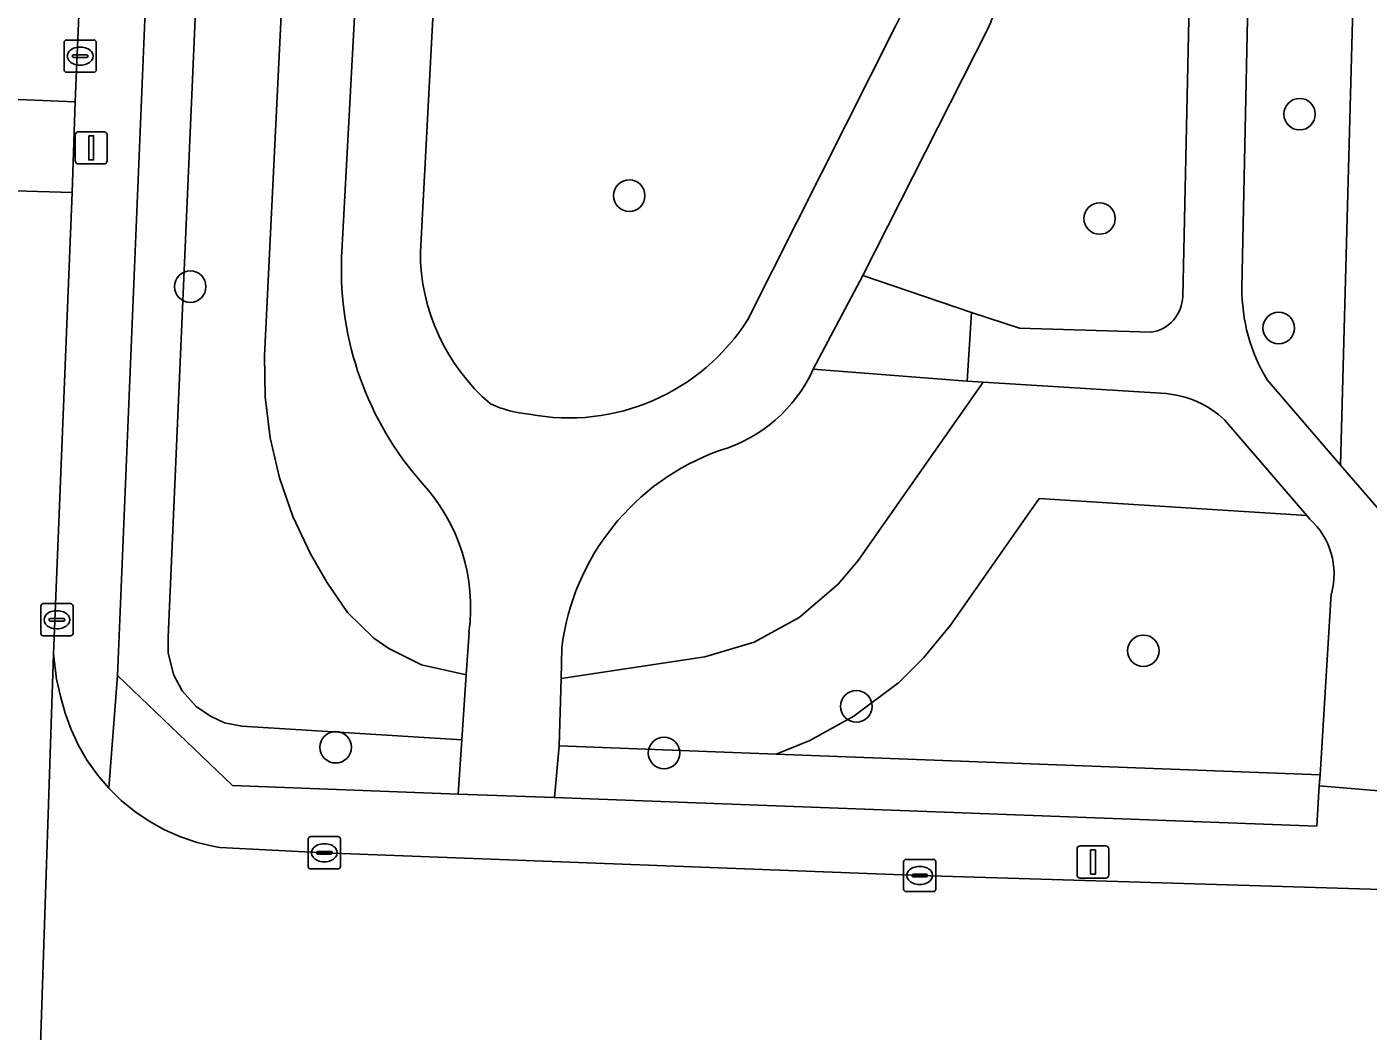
# Model space of a CAD drawing. Extents: x 161354 to 162026, y 386504 to 387460.
# Drawn here: x 161450.3 to 161491.98, y 386653.58 to 386684.77 of the extents above; entities that cross this region are included whole.
import ezdxf

# ---------------------------------------------------------------- set-up
doc = ezdxf.new("R2010")
doc.units = 0
for name, color, linetype in [('IMGEO_Boom', 7, 'Continuous'), ('IMGEO_Groenvoorziening', 7, 'Continuous'), ('IMGEO_Kolk', 7, 'Continuous'), ('IMGEO_Lichtmast', 7, 'Continuous'), ('IMGEO_Rijbaan_lokaal_open', 7, 'Continuous'), ('IMGEO_Voetpad_gesloten', 7, 'Continuous'), ('IMGEO_Voetpad_halfverhard', 7, 'Continuous'), ('IMGEO_Voetpad_open', 7, 'Continuous')]:
    doc.layers.add(name, color=color, linetype=linetype)

msp = doc.modelspace()

# ---------------------------------------------------------------- linework, layer by layer
at = {"layer": 'IMGEO_Boom'}
for centre in [(161489.844, 386682.054), (161469.018, 386679.522), (161483.63, 386678.813), (161455.378, 386676.699), (161489.197, 386675.413), (161484.989, 386665.388), (161476.074, 386663.662), (161459.897, 386662.393), (161470.1, 386662.213)]:
    msp.add_circle(centre, 0.489, dxfattribs=at)
at = {"layer": 'IMGEO_Groenvoorziening'}
for points in [[(161463.812, 386662.621), (161456.978, 386663.047), (161456.44, 386663.147), (161456.005, 386663.355), (161455.561, 386663.662), (161455.126, 386664.146), (161454.859, 386664.651), (161454.691, 386665.323), (161454.696, 386665.807), (161456.652, 386710.665), (161455.069, 386710.767), (161454.094, 386687.984), (161453.117, 386664.619), (161456.697, 386661.203), (161463.698, 386660.941)], [(161493.381, 386680.887), (161493.853, 386698.447), (161491.851, 386698.398), (161491.119, 386671.153), (161493.059, 386668.902)], [(161490.458, 386661.192), (161490.48, 386661.539), (161473.584, 386662.18), (161466.836, 386662.435), (161466.691, 386660.83), (161490.38, 386659.946)]]:
    msp.add_lwpolyline(points, close=True, dxfattribs=at)
for points in [[(161456.652, 386710.665), (161454.696, 386665.807), (161454.691, 386665.323), (161454.859, 386664.651), (161455.126, 386664.146), (161455.561, 386663.662), (161456.005, 386663.355), (161456.44, 386663.147), (161456.978, 386663.047), (161463.812, 386662.621), (161463.95, 386664.646), (161462.567, 386664.956), (161461.545, 386665.457), (161461.078, 386665.785), (161460.26, 386666.578), (161459.625, 386667.524), (161459.111, 386668.399), (161458.57, 386669.555), (161458.153, 386670.762), (161457.864, 386672.006), (161457.707, 386673.273), (161457.683, 386674.549), (161458.791, 386697.203)], [(161488.837, 386673.801), (161491.119, 386671.153), (161491.851, 386698.398)], [(161460.081, 386677.59), (161461.155, 386697.568)], [(161458.791, 386697.203), (161457.683, 386674.549), (161457.707, 386673.273), (161457.864, 386672.006), (161458.153, 386670.762), (161458.57, 386669.555), (161459.111, 386668.399), (161459.625, 386667.524), (161460.26, 386666.578), (161461.078, 386665.785), (161461.545, 386665.457), (161462.567, 386664.956), (161463.95, 386664.646), (161464.04, 386665.967)], [(161463.505, 386696.234), (161462.528, 386677.782)], [(161488.361, 386691.416), (161488.055, 386676.66)], [(161486.213, 386676.396), (161486.532, 386690.746)], [(161472.704, 386675.681), (161477.283, 386684.766)], [(161480.162, 386684.702), (161476.272, 386677.046), (161479.656, 386675.896), (161481.146, 386675.413), (161485.234, 386675.28)], [(161480.017, 386673.734), (161479.521, 386673.766), (161474.737, 386674.131)], [(161485.7, 386673.374), (161480.017, 386673.734), (161476.131, 386668.196), (161475.513, 386667.457), (161474.298, 386666.42), (161472.895, 386665.659), (161471.364, 386665.206), (161466.899, 386664.524), (161466.836, 386662.435), (161473.584, 386662.18), (161474.631, 386662.606), (161475.995, 386663.363), (161477.39, 386664.402), (161478.168, 386665.178), (161478.996, 386666.186), (161481.754, 386670.117)], [(161466.922, 386665.479), (161466.899, 386664.524), (161471.364, 386665.206), (161472.895, 386665.659), (161474.298, 386666.42), (161475.513, 386667.457), (161476.131, 386668.196), (161480.017, 386673.734)], [(161481.754, 386670.117), (161490.068, 386669.59), (161487.514, 386672.559)], [(161490.162, 386669.481), (161490.068, 386669.59), (161481.754, 386670.117), (161478.996, 386666.186), (161478.168, 386665.178), (161477.39, 386664.402), (161475.995, 386663.363), (161474.631, 386662.606), (161473.584, 386662.18), (161490.48, 386661.539), (161490.831, 386667.156)]]:
    msp.add_lwpolyline(points, dxfattribs=at)
for centre, radius, start, end in [((161474.444, 386687.266), 6.267, 335.8503, 39.4033), ((161472.722, 386687.223), 5.181, 331.6887, 23.8587), ((161468.738, 386677.782), 6.21, 180.0034, 229.4884), ((161470.077, 386677.223), 10.003, 177.8947, 221.4182), ((161493.48, 386676.608), 5.426, 179.4458, 211.1493), ((161485.057, 386676.423), 1.157, 278.8172, 358.6657), ((161467.146, 386679.197), 6.577, 259.1851, 327.6836), ((161470.515, 386676.059), 4.641, 286.3433, 335.4585), ((161485.431, 386670.349), 3.037, 46.6957, 84.9172), ((161466.194, 386676.201), 3.476, 244.6214, 265.3505), ((161474.344, 386664.565), 7.478, 109.7199, 172.981), ((161458.387, 386666.733), 5.704, 352.2859, 42.7511), ((161488.598, 386667.772), 2.317, 344.5791, 47.5264)]:
    msp.add_arc(centre, radius, start, end, dxfattribs=at)
at = {"layer": 'IMGEO_Kolk'}
for p, q in [((161451.459, 386683.431), (161451.459, 386684.283)), ((161451.534, 386684.357), (161452.386, 386684.357)), ((161451.947, 386684.137), (161451.972, 386684.137)), ((161452.46, 386684.283), (161452.46, 386683.431)), ((161451.718, 386683.851), (161451.718, 386683.863)), ((161452.156, 386683.814), (161451.758, 386683.814)), ((161451.761, 386683.9), (161452.159, 386683.9)), ((161452.202, 386683.863), (161452.202, 386683.851)), ((161452.386, 386683.357), (161451.534, 386683.357)), ((161451.97, 386683.577), (161451.945, 386683.577)), ((161450.736, 386665.927), (161450.736, 386666.779)), ((161450.811, 386666.853), (161451.663, 386666.853)), ((161451.224, 386666.633), (161451.249, 386666.633)), ((161451.737, 386666.779), (161451.737, 386665.927)), ((161450.995, 386666.347), (161450.995, 386666.359)), ((161451.433, 386666.31), (161451.035, 386666.31)), ((161451.038, 386666.396), (161451.436, 386666.396)), ((161451.479, 386666.359), (161451.479, 386666.347)), ((161451.663, 386665.853), (161450.811, 386665.853)), ((161451.247, 386666.073), (161451.222, 386666.073)), ((161459.045, 386658.69), (161459.045, 386659.542)), ((161459.12, 386659.616), (161459.972, 386659.616)), ((161460.046, 386659.542), (161460.046, 386658.69)), ((161459.304, 386659.11), (161459.304, 386659.122)), ((161459.742, 386659.073), (161459.344, 386659.073)), ((161459.347, 386659.159), (161459.745, 386659.159)), ((161459.533, 386659.396), (161459.558, 386659.396)), ((161459.788, 386659.122), (161459.788, 386659.11)), ((161459.972, 386658.616), (161459.12, 386658.616)), ((161459.556, 386658.836), (161459.531, 386658.836)), ((161477.543, 386657.986), (161477.543, 386658.838)), ((161477.618, 386658.912), (161478.47, 386658.912)), ((161478.031, 386658.692), (161478.056, 386658.692)), ((161478.544, 386658.838), (161478.544, 386657.986)), ((161477.802, 386658.406), (161477.802, 386658.418)), ((161478.24, 386658.369), (161477.842, 386658.369)), ((161477.845, 386658.455), (161478.243, 386658.455)), ((161478.286, 386658.418), (161478.286, 386658.406)), ((161478.47, 386657.912), (161477.618, 386657.912)), ((161478.054, 386658.132), (161478.029, 386658.132))]:
    msp.add_line(p, q, dxfattribs=at)
for points in [[(161451.459, 386683.431), (161451.459, 386684.283)], [(161451.534, 386684.357), (161452.386, 386684.357)], [(161452.46, 386684.283), (161452.46, 386683.431)], [(161452.386, 386683.357), (161451.534, 386683.357)], [(161450.736, 386665.927), (161450.736, 386666.779)], [(161450.811, 386666.853), (161451.663, 386666.853)], [(161451.737, 386666.779), (161451.737, 386665.927)], [(161451.663, 386665.853), (161450.811, 386665.853)], [(161459.045, 386658.69), (161459.045, 386659.542)], [(161459.12, 386659.616), (161459.972, 386659.616)], [(161460.046, 386659.542), (161460.046, 386658.69)], [(161459.972, 386658.616), (161459.12, 386658.616)], [(161477.543, 386657.986), (161477.543, 386658.838)], [(161477.618, 386658.912), (161478.47, 386658.912)], [(161478.544, 386658.838), (161478.544, 386657.986)], [(161478.47, 386657.912), (161477.618, 386657.912)]]:
    msp.add_lwpolyline(points, dxfattribs=at)
for centre, radius, start, end in [((161451.536, 386684.281), 0.0765, 91.552, 178.448), ((161451.536, 386684.281), 0.0765, 91.552, 178.448), ((161452.384, 386684.281), 0.0765, 1.552, 88.448), ((161452.384, 386684.281), 0.0765, 1.552, 88.448), ((161451.758, 386683.86), 0.0403, 85.8775, 175.7526), ((161451.755, 386683.85), 0.0366, 178.938, 274.7102), ((161452.159, 386683.857), 0.043, 264.8664, 352.4533), ((161452.163, 386683.862), 0.0386, 1.7309, 96.639), ((161451.536, 386683.433), 0.0765, 181.552, 268.448), ((161451.536, 386683.433), 0.0765, 181.552, 268.448), ((161452.384, 386683.433), 0.0765, 271.552, 358.448), ((161452.384, 386683.433), 0.0765, 271.552, 358.448), ((161450.813, 386666.777), 0.0765, 91.552, 178.448), ((161450.813, 386666.777), 0.0765, 91.552, 178.448), ((161451.661, 386666.777), 0.0765, 1.552, 88.448), ((161451.661, 386666.777), 0.0765, 1.552, 88.448), ((161451.035, 386666.356), 0.0403, 85.8775, 175.7526), ((161451.032, 386666.346), 0.0366, 178.938, 274.7102), ((161451.436, 386666.353), 0.043, 264.8664, 352.4533), ((161451.44, 386666.358), 0.0386, 1.7309, 96.639), ((161450.813, 386665.929), 0.0765, 181.552, 268.448), ((161450.813, 386665.929), 0.0765, 181.552, 268.448), ((161451.661, 386665.929), 0.0765, 271.552, 358.448), ((161451.661, 386665.929), 0.0765, 271.552, 358.448), ((161459.122, 386659.54), 0.0765, 91.552, 178.448), ((161459.122, 386659.54), 0.0765, 91.552, 178.448), ((161459.97, 386659.54), 0.0765, 1.552, 88.448), ((161459.97, 386659.54), 0.0765, 1.552, 88.448), ((161459.344, 386659.119), 0.0403, 85.8775, 175.7526), ((161459.341, 386659.109), 0.0366, 178.938, 274.7102), ((161459.745, 386659.116), 0.043, 264.8664, 352.4533), ((161459.749, 386659.121), 0.0386, 1.7309, 96.639), ((161459.122, 386658.692), 0.0765, 181.552, 268.448), ((161459.122, 386658.692), 0.0765, 181.552, 268.448), ((161459.97, 386658.692), 0.0765, 271.552, 358.448), ((161459.97, 386658.692), 0.0765, 271.552, 358.448), ((161477.62, 386658.836), 0.0765, 91.552, 178.448), ((161477.62, 386658.836), 0.0765, 91.552, 178.448), ((161478.468, 386658.836), 0.0765, 1.552, 88.448), ((161478.468, 386658.836), 0.0765, 1.552, 88.448), ((161477.842, 386658.415), 0.0403, 85.8775, 175.7526), ((161477.839, 386658.405), 0.0366, 178.938, 274.7102), ((161478.243, 386658.412), 0.043, 264.8664, 352.4533), ((161478.247, 386658.417), 0.0386, 1.7309, 96.639), ((161477.62, 386657.988), 0.0765, 181.552, 268.448), ((161477.62, 386657.988), 0.0765, 181.552, 268.448), ((161478.468, 386657.988), 0.0765, 271.552, 358.448), ((161478.468, 386657.988), 0.0765, 271.552, 358.448)]:
    msp.add_arc(centre, radius, start, end, dxfattribs=at)
for centre, major_axis, ratio, start_param, end_param in [((161451.946, 386683.857), (-0.387, 0.002), 0.722429, 4.712389, 7.853982), ((161451.971, 386683.857), (-0.39, 0.002), 0.717154, 1.570796, 4.712389), ((161451.223, 386666.353), (-0.387, 0.002), 0.722429, 4.712389, 7.853982), ((161451.248, 386666.353), (-0.39, 0.002), 0.717154, 1.570796, 4.712389), ((161459.532, 386659.116), (-0.387, 0.002), 0.722429, 4.712389, 7.853982), ((161459.557, 386659.116), (-0.39, 0.002), 0.717154, 1.570796, 4.712389), ((161478.03, 386658.412), (-0.387, 0.002), 0.722429, 4.712389, 7.853982), ((161478.055, 386658.412), (-0.39, 0.002), 0.717154, 1.570796, 4.712389)]:
    msp.add_ellipse(centre, major_axis=major_axis, ratio=ratio, start_param=start_param, end_param=end_param, dxfattribs=at)
at = {"layer": 'IMGEO_Lichtmast'}
for p, q in [((161451.806, 386680.608), (161451.806, 386681.408)), ((161451.806, 386681.408), (161451.806, 386680.608)), ((161451.906, 386681.508), (161452.696, 386681.508)), ((161452.696, 386681.508), (161451.906, 386681.508)), ((161452.796, 386681.408), (161452.796, 386680.608)), ((161452.796, 386680.608), (161452.796, 386681.408)), ((161452.696, 386680.508), (161451.906, 386680.508)), ((161451.906, 386680.508), (161452.696, 386680.508)), ((161482.931, 386658.427), (161482.931, 386659.227)), ((161482.931, 386659.227), (161482.931, 386658.427)), ((161483.031, 386659.327), (161483.821, 386659.327)), ((161483.821, 386659.327), (161483.031, 386659.327)), ((161483.921, 386659.227), (161483.921, 386658.427)), ((161483.921, 386658.427), (161483.921, 386659.227)), ((161483.821, 386658.327), (161483.031, 386658.327)), ((161483.031, 386658.327), (161483.821, 386658.327))]:
    msp.add_line(p, q, dxfattribs=at)
for points in [[(161452.226, 386681.383), (161452.376, 386681.383), (161452.376, 386680.633), (161452.226, 386680.633), (161452.226, 386681.383)], [(161483.351, 386659.202), (161483.501, 386659.202), (161483.501, 386658.452), (161483.351, 386658.452), (161483.351, 386659.202)]]:
    msp.add_lwpolyline(points, dxfattribs=at)
for centre, start, end in [((161451.906, 386681.408), 90, 180), ((161451.906, 386681.408), 90, 180), ((161452.696, 386681.408), 0, 90), ((161452.696, 386681.408), 360, 90), ((161451.906, 386680.608), 180, 270), ((161451.906, 386680.608), 180, 270), ((161452.696, 386680.608), 270, 0), ((161452.696, 386680.608), 270, 0), ((161483.031, 386659.227), 90, 180), ((161483.031, 386659.227), 90, 180), ((161483.821, 386659.227), 0, 90), ((161483.821, 386659.227), 360, 90), ((161483.031, 386658.427), 180, 270), ((161483.031, 386658.427), 180, 270), ((161483.821, 386658.427), 270, 0), ((161483.821, 386658.427), 270, 0)]:
    msp.add_arc(centre, 0.1, start, end, dxfattribs=at)
at = {"layer": 'IMGEO_Rijbaan_lokaal_open'}
for points in [[(161450.094, 386812.939), (161449.685, 386804.169), (161449.505, 386798.966), (161449.271, 386792.965), (161449.164, 386789.722), (161448.49, 386772.488), (161448.343, 386768.709), (161447.891, 386757.154), (161447.745, 386752.965), (161447.642, 386750), (161447.533, 386746.883), (161447.104, 386740.028), (161445.57, 386702.409), (161444.737, 386682.723), (161451.804, 386682.432), (161452.536, 386699.819), (161454.613, 386749.99), (161455.644, 386778.834)], [(161478.044, 386658.412), (161459.546, 386659.116), (161456.302, 386659.276), (161456.124, 386659.308), (161455.595, 386659.436), (161455.08, 386659.611), (161454.583, 386659.831), (161454.107, 386660.095), (161453.657, 386660.4), (161453.236, 386660.744), (161452.848, 386661.125), (161452.495, 386661.538), (161452.18, 386661.982), (161451.906, 386662.451), (161451.675, 386662.944), (161451.489, 386663.455), (161451.35, 386663.98), (161451.22, 386664.508), (161451.129, 386665.294), (161450.51, 386646.622)], [(161456.857, 386652.282), (161494.191, 386650.974), (161494.439, 386657.918), (161478.044, 386658.412)]]:
    msp.add_lwpolyline(points, dxfattribs=at)
for points in [[(161451.804, 386682.432), (161444.737, 386682.723), (161444.618, 386679.833), (161451.714, 386679.618)], [(161451.129, 386665.294), (161451.714, 386679.618), (161444.618, 386679.833), (161443.358, 386644.313), (161442.98, 386635.811), (161442.881, 386634.986), (161449.943, 386634.664), (161450.51, 386646.622)]]:
    msp.add_lwpolyline(points, close=True, dxfattribs=at)
at = {"layer": 'IMGEO_Voetpad_gesloten'}
for points in [[(161461.155, 386697.568), (161460.081, 386677.59)], [(161462.528, 386677.782), (161463.505, 386696.234)], [(161477.283, 386684.766), (161472.704, 386675.681)], [(161474.737, 386674.131), (161476.272, 386677.046), (161480.162, 386684.702)], [(161464.04, 386665.967), (161463.95, 386664.646), (161463.812, 386662.621), (161463.698, 386660.941), (161466.691, 386660.83), (161466.836, 386662.435), (161466.899, 386664.524), (161466.922, 386665.479)]]:
    msp.add_lwpolyline(points, dxfattribs=at)
for centre, radius, start, end in [((161474.444, 386687.266), 6.267, 335.8503, 39.4033), ((161472.722, 386687.223), 5.181, 331.6887, 23.8587), ((161468.738, 386677.782), 6.21, 180.0034, 229.4884), ((161470.077, 386677.223), 10.003, 177.8947, 221.4182), ((161467.146, 386679.197), 6.577, 259.1851, 327.6836), ((161470.515, 386676.059), 4.641, 286.3433, 335.4585), ((161466.194, 386676.201), 3.476, 244.6214, 265.3505), ((161474.344, 386664.565), 7.478, 109.7199, 172.981), ((161458.387, 386666.733), 5.704, 352.2859, 42.7511)]:
    msp.add_arc(centre, radius, start, end, dxfattribs=at)
at = {"layer": 'IMGEO_Voetpad_halfverhard'}
for points in [[(161488.055, 386676.66), (161488.361, 386691.416)], [(161486.532, 386690.746), (161486.213, 386676.396)], [(161485.234, 386675.28), (161481.146, 386675.413), (161479.656, 386675.896), (161479.521, 386673.766), (161480.017, 386673.734), (161485.7, 386673.374)], [(161490.831, 386667.156), (161490.48, 386661.539), (161490.458, 386661.192), (161492.804, 386660.998), (161493.059, 386668.902), (161491.119, 386671.153), (161488.837, 386673.801)], [(161487.514, 386672.559), (161490.068, 386669.59), (161490.162, 386669.481)]]:
    msp.add_lwpolyline(points, dxfattribs=at)
for centre, radius, start, end in [((161493.48, 386676.608), 5.426, 179.4458, 211.1493), ((161485.057, 386676.423), 1.157, 278.8172, 358.6657), ((161485.431, 386670.349), 3.037, 46.6957, 84.9172), ((161488.598, 386667.772), 2.317, 344.5791, 47.5264)]:
    msp.add_arc(centre, radius, start, end, dxfattribs=at)
at = {"layer": 'IMGEO_Voetpad_open'}
for points in [[(161458.855, 386778.7), (161455.644, 386778.834), (161454.613, 386749.99), (161452.536, 386699.819), (161451.804, 386682.432), (161451.714, 386679.618), (161451.129, 386665.294), (161451.22, 386664.508), (161451.35, 386663.98), (161451.489, 386663.455), (161451.675, 386662.944), (161451.906, 386662.451), (161452.18, 386661.982), (161452.495, 386661.538), (161452.848, 386661.125), (161453.117, 386664.619), (161454.094, 386687.984), (161455.069, 386710.767), (161455.15, 386712.665), (161456.502, 386744.245), (161457.628, 386744.231), (161457.697, 386747.778), (161457.78, 386750)], [(161479.656, 386675.896), (161476.272, 386677.046), (161474.737, 386674.131), (161479.521, 386673.766)]]:
    msp.add_lwpolyline(points, close=True, dxfattribs=at)
msp.add_lwpolyline([(161492.804, 386660.998), (161490.458, 386661.192), (161490.38, 386659.946), (161466.691, 386660.83), (161463.698, 386660.941), (161456.697, 386661.203), (161453.117, 386664.619), (161452.848, 386661.125), (161453.236, 386660.744), (161453.657, 386660.4), (161454.107, 386660.095), (161454.583, 386659.831), (161455.08, 386659.611), (161455.595, 386659.436), (161456.124, 386659.308), (161456.302, 386659.276), (161459.546, 386659.116), (161478.044, 386658.412), (161494.439, 386657.918)], dxfattribs=at)

doc.saveas('drawing.dxf')
